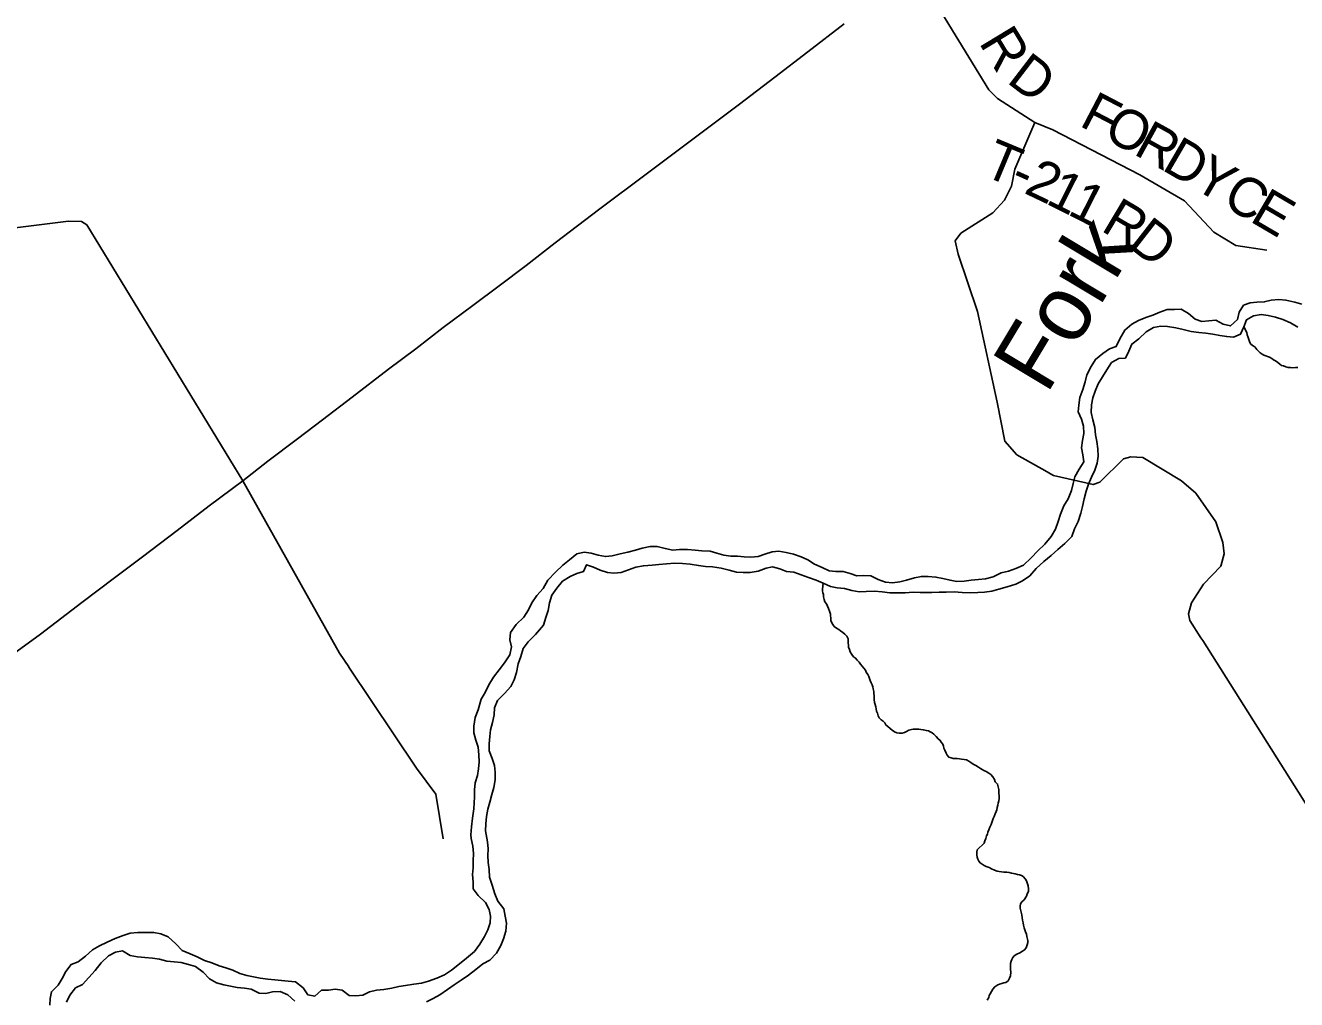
# Model space of a CAD drawing. Extents: x 1310247 to 1664935, y 284496 to 704931.
# Drawn here: x 1530847 to 1540499, y 503277 to 510674 of the extents above; entities that cross this region are included whole.
import ezdxf

# ---------------------------------------------------------------- set-up
doc = ezdxf.new("R2010")
doc.units = 0
for name, color, linetype in [('GM_P_State_Shield', 7, 'Continuous'), ('GM_X_Airport_Text_Class_2', 7, 'Continuous'), ('GM_X_City_Street', 7, 'Continuous'), ('GM_X_County_Subdivision_Text', 7, 'Continuous'), ('GM_X_Minor_River_Text', 7, 'Continuous'), ('GM_X_Township_Subdivision', 7, 'Continuous')]:
    doc.layers.add(name, color=color, linetype=linetype)

msp = doc.modelspace()

# ---------------------------------------------------------------- linework, layer by layer
at = {"layer": 'GM_P_State_Shield'}
msp.add_lwpolyline([(1530701.8, 505860.6), (1530961.7, 506052), (1531276, 506290.9), (1531523.8, 506480.4), (1531735.4, 506638.2), (1531999.3, 506839.6), (1532243.1, 507027.2), (1532497.4, 507214.6), (1532688.4, 507364.7), (1532912.1, 507534.5), (1533103.4, 507678.5), (1533327.1, 507850.3), (1533603.2, 508063.6), (1533812.6, 508217.5), (1534020.2, 508379.4), (1534243.8, 508547.1), (1534445.3, 508697.1), (1534648.8, 508851.1), (1534870.5, 509022.9), (1535208.9, 509281.5), (1535559.5, 509544), (1535926.1, 509818.3), (1536268.6, 510076.9), (1536536.6, 510280.2), (1536788.4, 510473.7), (1537064.5, 510684.9)], dxfattribs=at)
at = {"layer": 'GM_X_City_Street'}
for points in [[(1540538.3, 508557.9), (1540486.5, 508572.7), (1540418.6, 508587.8), (1540364.5, 508592.6), (1540306.3, 508587.5), (1540254, 508574.3), (1540197.9, 508571.2), (1540147.7, 508568), (1540097.3, 508548.8), (1540062.4, 508497.2), (1540051.5, 508441.3), (1539998.7, 508392.1), (1539942.7, 508405), (1539885.1, 508435.9), (1539832.9, 508430.7), (1539780.7, 508425.5), (1539728.9, 508442.4), (1539677.5, 508487.2), (1539621.8, 508518.1), (1539571.7, 508516.9), (1539517.6, 508515.8), (1539461.2, 508496.6), (1539406.7, 508473.4), (1539354.3, 508456.2), (1539299.9, 508433), (1539247.3, 508405.8), (1539196.5, 508360.6), (1539157.4, 508295.1), (1539130.4, 508235.5), (1539078.1, 508218.2), (1539027.4, 508183), (1538972.6, 508137.8), (1538939.7, 508084.3), (1538906.6, 508020.7), (1538893.8, 507966.8)], [(1537838.8, 506371.4), (1537898.9, 506372.5), (1537961, 506367.5), (1538023.1, 506364.6), (1538079.2, 506367.7), (1538129.4, 506370.9), (1538185.6, 506378), (1538238, 506393.2), (1538302.3, 506410.3), (1538366.8, 506431.3), (1538419.3, 506456.5), (1538474, 506495.7), (1538523, 506549), (1538579.9, 506602.2), (1538636.8, 506649.3), (1538687.6, 506694.6), (1538740.4, 506739.8), (1538793.3, 506793), (1538814.3, 506850.8), (1538841.2, 506906.4), (1538860.2, 506970.2), (1538873, 507022.1), (1538885.9, 507077.9), (1538900.9, 507137.8), (1538919.7, 507189.5), (1538942.6, 507243.2), (1538967.5, 507296.9), (1538984.4, 507350.7), (1538993.2, 507402.6), (1538990.1, 507458.8), (1538982.9, 507514.9), (1538973.7, 507565.1), (1538966.6, 507621.3), (1538953.4, 507679.6), (1538940.3, 507735.8), (1538943.2, 507793.9), (1538952, 507845.8), (1538968.9, 507897.6), (1538991.7, 507951.3), (1539024.6, 508004.8), (1539057.5, 508058.4), (1539094.5, 508113.9), (1539149.1, 508145.1), (1539199.2, 508148.3), (1539226.1, 508199.9), (1539249, 508253.6), (1539301.7, 508294.8), (1539356.6, 508346.1), (1539413.3, 508379.2), (1539469.6, 508390.3), (1539519.6, 508387.6), (1539583.6, 508376.6), (1539637.5, 508365.7), (1539699.4, 508350.7), (1539757.4, 508341.8), (1539811.4, 508337), (1539863.4, 508330.1), (1539917.4, 508319.3), (1539969.3, 508310.5), (1540021.4, 508307.7), (1540073.8, 508328.9), (1540098.8, 508384.5), (1540119.6, 508438.3), (1540172.2, 508469.5), (1540230.5, 508478.6), (1540282.5, 508471.8), (1540340.4, 508458.9), (1540396.2, 508440), (1540454, 508415), (1540509.5, 508382.1)], [(1538893.8, 507966.8), (1538876.9, 507909), (1538853.8, 507847.3), (1538845, 507791.4), (1538842.1, 507739.4), (1538865.3, 507685), (1538880.5, 507630.7), (1538883.7, 507574.5), (1538872.8, 507522.6), (1538865.9, 507466.7), (1538875.1, 507412.5), (1538884.3, 507360.3), (1538847.4, 507304.8), (1538816.4, 507247.2), (1538803.6, 507195.3), (1538790.8, 507143.5), (1538763.7, 507079.8), (1538732.8, 507026.3), (1538707.8, 506962.6), (1538688.9, 506906.8), (1538669.9, 506849), (1538637, 506793.5), (1538588, 506736.2), (1538535.1, 506684.9), (1538484.2, 506631.7), (1538425.2, 506574.5), (1538368.7, 506549.4), (1538312.2, 506530.2), (1538255.9, 506517.1), (1538195.3, 506488), (1538137, 506472.9), (1538084.8, 506467.7), (1538028.6, 506460.6), (1537976.3, 506453.4), (1537920.2, 506452.3), (1537868.3, 506461.1), (1537812.3, 506474), (1537760.4, 506484.8), (1537702.4, 506489.7), (1537650.3, 506490.5), (1537598, 506479.3), (1537537.6, 506462.2), (1537487.3, 506449), (1537431.1, 506441.9), (1537379, 506446.7), (1537323.2, 506467.6), (1537265.5, 506494.5), (1537211.5, 506497.4), (1537161.3, 506494.1), (1537109.5, 506511), (1537055.6, 506527.8), (1537001.5, 506526.7), (1536949.5, 506533.5), (1536897.8, 506558.3), (1536840, 506583.2), (1536788.4, 506616.1), (1536736.7, 506638.9), (1536678.9, 506657.8), (1536623, 506670.7), (1536569, 506681.6), (1536516.8, 506676.4), (1536462.4, 506659.2), (1536410.1, 506642), (1536355.9, 506636.9), (1536305.8, 506637.6), (1536253.8, 506644.5), (1536203.7, 506643.2), (1536149.7, 506652.1), (1536097.8, 506666.9), (1536045.9, 506681.7), (1535983.9, 506684.7), (1535931.8, 506689.5), (1535873.8, 506694.4), (1535813.6, 506693.4), (1535763.5, 506690.1), (1535705.6, 506703.1), (1535643.7, 506716), (1535591.6, 506716.9), (1535531.2, 506703.8), (1535478.9, 506690.6), (1535420.5, 506673.5), (1535362.2, 506660.4), (1535301.8, 506645.3), (1535251.7, 506640.1), (1535195.7, 506651), (1535141.9, 506667.8), (1535089.9, 506674.6), (1535033.5, 506661.5), (1534978.7, 506616.3), (1534928, 506575), (1534873.1, 506521.8), (1534814, 506460.7), (1534778.9, 506399.2), (1534730, 506345.9), (1534693.1, 506290.4), (1534666.2, 506236.7), (1534631.2, 506181.2), (1534574.2, 506124), (1534531.2, 506064.6), (1534526.3, 506008.6), (1534537.6, 505956.4)], [(1534357, 504474.6), (1534341.4, 504557.9), (1534342.2, 504611.9), (1534347.1, 504667.9), (1534358, 504721.8), (1534372.9, 504775.6), (1534389.8, 504835.4), (1534402.7, 504887.3), (1534413.6, 504945.2), (1534414.5, 505003.2), (1534409.3, 505053.4), (1534392.1, 505107.7), (1534368.9, 505166.1), (1534369.7, 505218.2), (1534374.6, 505274.2), (1534379.4, 505326.1), (1534394.3, 505382), (1534407.3, 505439.8), (1534410.1, 505491.9), (1534431, 505547.6), (1534483.9, 505600.8), (1534532.8, 505654.1), (1534557.7, 505705.8), (1534576.6, 505761.6), (1534589.6, 505825.5), (1534608.5, 505881.2), (1534627.5, 505943), (1534664.4, 505994.5), (1534719.4, 506049.7), (1534780.6, 506120.8), (1534797.6, 506178.6), (1534816.4, 506232.4), (1534827.3, 506290.3), (1534844.3, 506348.1), (1534881.2, 506401.6), (1534926.1, 506452.9), (1534982.8, 506490.1), (1535033.2, 506511.3), (1535085.6, 506526.5), (1535108.4, 506578.2), (1535160.2, 506559.4), (1535212, 506536.6), (1535265.8, 506519.7), (1535315.9, 506514.9), (1535372, 506520), (1535426.5, 506541.2), (1535480.9, 506560.4), (1535539.2, 506571.5), (1535605.4, 506576.5), (1535655.6, 506579.7), (1535713.8, 506584.8), (1535778, 506591.8), (1535836.1, 506588.9), (1535894.1, 506582), (1535958.1, 506573), (1536010.1, 506566.2), (1536064.1, 506563.3), (1536130.1, 506552.3), (1536190, 506537.3), (1536245.9, 506522.4), (1536297.9, 506519.6), (1536350.1, 506520.8), (1536410.3, 506529.9), (1536470.8, 506553), (1536521.1, 506562.2), (1536574.9, 506547.3), (1536626.8, 506528.5), (1536680.8, 506521.7), (1536738.6, 506502.7), (1536792.4, 506481.9), (1536850.2, 506461), (1536903.9, 506438.1), (1536959.6, 506413.2), (1537011.6, 506404.4), (1537065.6, 506397.5), (1537123.5, 506382.6), (1537177.5, 506373.8), (1537231.6, 506374.9), (1537293.8, 506377.9), (1537353.8, 506373), (1537411.8, 506366.1), (1537469.9, 506365.2), (1537526, 506364.3), (1537588.2, 506369.3), (1537640.3, 506368.5), (1537728.5, 506367.2), (1537784.7, 506370.3), (1537838.8, 506371.4)], [(1534537.6, 505956.4), (1534524.6, 505894.5), (1534485.5, 505833.1), (1534444.6, 505779.7), (1534401.7, 505726.3), (1534366.7, 505666.7), (1534337.7, 505609.1), (1534308.9, 505557.5), (1534285.6, 505477.8), (1534262.6, 505420.1), (1534251.6, 505354.2), (1534252.8, 505302.1), (1534268, 505247.8), (1534285.2, 505193.5), (1534290.3, 505135.3), (1534291.4, 505081.2), (1534286.6, 505029.2), (1534279.8, 504977.3), (1534262.9, 504923.5), (1534256.1, 504869.5), (1534257.2, 504815.5), (1534251.8, 504725.5), (1534242.7, 504655.5), (1534233.6, 504587.6), (1534228.7, 504527.6), (1534232.9, 504499.3)], [(1534232.9, 504499.3), (1534245.5, 504440.8), (1534248.4, 504386.5), (1534247.2, 504330.3), (1534246.1, 504278.1), (1534243, 504226), (1534245.9, 504169.7), (1534246.8, 504117.5), (1534286, 504066.4), (1534341.3, 504013.1), (1534368.4, 503960.3), (1534379.4, 503909.9), (1534376.4, 503859.7), (1534357.1, 503807.9), (1534331.9, 503756.2), (1534296.4, 503696.8), (1534257, 503641.4), (1534197.6, 503590.4), (1534144.3, 503547.3), (1534082.9, 503500.4), (1534029.8, 503465.4), (1533970.9, 503440.5), (1533908, 503417.8), (1533853.4, 503402.8), (1533796.8, 503394), (1533734.2, 503385.3), (1533683.7, 503376.3), (1533629, 503363.4), (1533568.4, 503352.6), (1533511.9, 503347.7), (1533459.3, 503334.8), (1533408.5, 503311.8), (1533356, 503306.8), (1533305.7, 503307.9), (1533252.2, 503349.2), (1533200, 503356.3), (1533147.5, 503349.3), (1533095.1, 503348.4), (1533043.9, 503303.3), (1532991.7, 503312.5), (1532956.5, 503365.4), (1532899.1, 503412.8), (1532842.8, 503416), (1532790.6, 503423.1), (1532740.4, 503426.1), (1532688.1, 503433.2), (1532629.9, 503438.5), (1532579.8, 503449.6), (1532529.6, 503458.7), (1532475.6, 503475.8), (1532421.7, 503501.1), (1532369.8, 503518.2), (1532317.7, 503533.4), (1532261.8, 503556.6), (1532207.8, 503573.8), (1532150, 503601.1), (1532098.1, 503624.3), (1532038.3, 503649.6), (1531989, 503700.9), (1531931.7, 503752.3), (1531875.8, 503775.5), (1531821.6, 503786.7), (1531759.2, 503786), (1531700.8, 503787.2), (1531642.3, 503782.4), (1531589.6, 503763.5), (1531528.7, 503740.6), (1531467.7, 503711.8), (1531410.7, 503684.9), (1531357.7, 503653.8), (1531302.4, 503606.8), (1531247.1, 503563.8), (1531194.3, 503542.8), (1531152.9, 503489.5), (1531125.7, 503437.8), (1531096.4, 503386.2), (1531045.1, 503337.1), (1531033.9, 503285.1), (1531032.9, 503235)], [(1533892.7, 503259.5), (1533943.5, 503284.5), (1533994.5, 503313.5), (1534051.7, 503354.5), (1534102.8, 503389.6), (1534155.8, 503424.6), (1534211, 503461.6), (1534266.3, 503504.6), (1534321.6, 503549.7), (1534372.5, 503576.7), (1534423.9, 503629.8), (1534457.3, 503687.4), (1534478.5, 503739.1), (1534495.9, 503797), (1534499.1, 503857.2), (1534490.2, 503909.6), (1534479.2, 503966), (1534434.2, 504025.2), (1534411.1, 504079.9), (1534392.4, 504146.5), (1534371.5, 504207.2), (1534368.7, 504265.5), (1534361.7, 504317.8), (1534358.8, 504370.1), (1534359.9, 504422.3), (1534357, 504474.6)], [(1531158.2, 503258.5), (1531185.4, 503310.1), (1531226.9, 503365.4), (1531279.8, 503392.5), (1531329.2, 503443.6), (1531376.7, 503498.8), (1531422.2, 503556.1), (1531477.6, 503609.2), (1531530.5, 503636.2), (1531585.1, 503647.1), (1531642.8, 503611.7), (1531698.9, 503600.5), (1531753.2, 503595.4), (1531811.5, 503592.1), (1531865.7, 503585), (1531921.8, 503569.8), (1531976, 503562.6), (1532030.3, 503557.5), (1532084.3, 503542.3), (1532138.4, 503527.1), (1532195.9, 503485.7), (1532245.2, 503434.5), (1532298.9, 503403.2), (1532353, 503390.1), (1532403.1, 503379), (1532455.3, 503369.8), (1532509.5, 503362.7), (1532561.7, 503355.6), (1532621.5, 503326.2), (1532671.8, 503323.2), (1532724.4, 503336.1), (1532780.8, 503338.9), (1532840.7, 503313.6), (1532892, 503264.3)]]:
    msp.add_lwpolyline(points, dxfattribs=at)
at = {"layer": 'GM_X_County_Subdivision_Text'}
for points in [[(1537603.2, 511101), (1538162.7, 510184.7), (1538229.5, 510117.9), (1538298.5, 510072.7), (1538512.2, 509936.3), (1538358.8, 509581.4), (1538335.1, 509454.3), (1538282.5, 509347.6), (1538192.5, 509251.1), (1537951.1, 509095.4), (1537907.9, 509038.1), (1537929.9, 508935.6), (1538075.8, 508502.1), (1538224.7, 507814.2), (1538285.1, 507516.6), (1538375.2, 507412.7), (1538604.3, 507283.7), (1538630.9, 507268.7)], [(1540274.2, 508967.4), (1540037.2, 509001.8), (1539870.3, 509103.6), (1539648.6, 509342.1), (1539309.8, 509538.7), (1538647.3, 509879.7), (1538512.2, 509936.3)], [(1526573.9, 509112.3), (1526714.4, 509127.2), (1527250.1, 509115.3), (1527455.1, 509108.6), (1527703.4, 509075.3), (1528154.9, 508952), (1528628.2, 508887), (1528826.5, 508890.3), (1529296.4, 508957), (1530119.6, 509057), (1531173.7, 509187.6), (1531273.4, 509184.4), (1531314.1, 509158.7), (1532497.4, 507214.6)], [(1538630.9, 507268.7), (1538654.7, 507255.3), (1538953.8, 507187.5), (1539006.3, 507206.6), (1539184.6, 507381.6), (1539239.7, 507398.9), (1539332.6, 507392.6), (1539625.7, 507214.6), (1539734.4, 507121.6), (1539887.2, 506904.2), (1539939.1, 506746.7), (1539950.2, 506661.6), (1539923.4, 506567.1), (1539792.6, 506430.6), (1539701.3, 506288.3), (1539679.2, 506204.8), (1539688.7, 506155.9), (1539773.4, 506023.4)], [(1532497.4, 507214.6), (1533231.6, 505908.3), (1533301.8, 505803.4)], [(1539773.4, 506023.4), (1539786.4, 506003.1), (1540794.6, 504407.3), (1541158.7, 503827.1)], [(1533301.8, 505803.4), (1533303.8, 505800.3), (1533815.6, 505035.4), (1533963.3, 504837.2), (1534019.6, 504496.6)]]:
    msp.add_lwpolyline(points, dxfattribs=at)
at = {"layer": 'GM_X_Minor_River_Text'}
for points in [[(1540098.8, 508384.5), (1540121.7, 508341.9), (1540125.3, 508323.8), (1540132.9, 508303.6), (1540136.6, 508289.4), (1540142.3, 508273.3), (1540150, 508257), (1540165.8, 508242.7), (1540181.6, 508232.4), (1540197.3, 508214), (1540209.1, 508199.7), (1540222.9, 508187.4), (1540236.8, 508177.1), (1540250.7, 508168.8), (1540264.7, 508164.6), (1540278.7, 508160.3), (1540294.6, 508154), (1540310.5, 508145.6), (1540324.4, 508135.3), (1540340.3, 508127), (1540356.1, 508114.7), (1540372, 508102.3), (1540385.8, 508092), (1540399.8, 508087.8), (1540417.8, 508081.4), (1540435.8, 508077.1), (1540453.9, 508076.7), (1540472, 508074.4), (1540490.1, 508076.1), (1540508.3, 508075.7)], [(1536903.9, 506438.1), (1536899.1, 506394.3), (1536900.8, 506380.2), (1536902.5, 506366.2), (1536906.2, 506352), (1536907.8, 506333.9), (1536913.4, 506315.8), (1536917, 506297.6), (1536928.8, 506281.3), (1536938.4, 506265.1), (1536946.1, 506246.9), (1536953.7, 506226.6), (1536961.2, 506204.4), (1536960.9, 506190.3), (1536962.6, 506176.2), (1536962.2, 506156.2), (1536969.8, 506138), (1536977.5, 506123.8), (1536989.3, 506109.5), (1537005.1, 506097.1), (1537023, 506086.8), (1537036.9, 506076.5), (1537052.7, 506064.1), (1537068.5, 506051.8), (1537084.3, 506037.4), (1537093.9, 506017.2), (1537095.6, 506003.1), (1537095.2, 505985), (1537096.8, 505966.9), (1537096.5, 505952.8), (1537104.1, 505934.6), (1537109.8, 505918.5), (1537123.4, 505896.1), (1537135.1, 505879.8), (1537151, 505869.5), (1537162.7, 505855.2), (1537178.4, 505838.8), (1537188.2, 505824.6), (1537201.9, 505808.3), (1537213.7, 505794), (1537225.4, 505777.7), (1537231.1, 505763.6), (1537242.8, 505745.3), (1537250.5, 505731.1), (1537256.2, 505714.9), (1537261.9, 505700.7), (1537269.5, 505682.5), (1537277.2, 505666.3), (1537280.9, 505652.2), (1537284.6, 505636), (1537288.2, 505615.9), (1537289.9, 505601.8), (1537291.5, 505583.7), (1537291.1, 505569.6), (1537292.8, 505555.5), (1537294.4, 505533.4), (1537300, 505517.2), (1537305.7, 505501.1), (1537307.4, 505485), (1537308.9, 505466.9), (1537316.6, 505450.6), (1537322.3, 505432.5), (1537330, 505416.3), (1537345.7, 505401.9), (1537359.6, 505391.6), (1537373.4, 505377.3), (1537381.1, 505363.1), (1537394.9, 505350.8), (1537412.7, 505334.4), (1537428.5, 505322.1), (1537446.3, 505309.7), (1537464.2, 505301.3), (1537482.3, 505299), (1537504.5, 505300.6), (1537522.7, 505304.3), (1537537, 505312), (1537555.3, 505321.7), (1537575.6, 505327.4), (1537589.7, 505331.1), (1537611.9, 505330.8), (1537632, 505330.4), (1537646, 505328.1), (1537664.1, 505325.8), (1537688.1, 505319.3), (1537704.2, 505317), (1537718.1, 505310.7), (1537732, 505302.4), (1537745.9, 505292.1), (1537761.6, 505273.8), (1537777.3, 505257.4), (1537793.1, 505245.1), (1537800.8, 505230.9), (1537812.6, 505216.6), (1537818.3, 505202.4), (1537822, 505186.3), (1537829.7, 505172.1), (1537839.2, 505147.8), (1537847, 505133.6)], [(1537847, 505133.6), (1537858.7, 505117.3), (1537876.7, 505113), (1537892.7, 505108.7), (1537906.8, 505108.4), (1537920.9, 505108.1), (1537938.9, 505105.8), (1537955, 505103.5), (1537975.1, 505101.1), (1537993.1, 505096.8), (1538011, 505088.4), (1538024.8, 505076.1), (1538042.7, 505065.7), (1538062.6, 505053.3), (1538084.4, 505040.9), (1538098.3, 505030.6), (1538124.1, 505016), (1538142.1, 505009.7), (1538162, 504997.3), (1538177.8, 504984.9), (1538193.5, 504968.6), (1538205.1, 504948.3), (1538210.8, 504930.1), (1538228.5, 504913.7), (1538234.1, 504893.5), (1538237.7, 504873.4), (1538237.3, 504859.3), (1538239, 504841.2), (1538240.6, 504823.1), (1538240.1, 504805), (1538237.7, 504787), (1538233.3, 504769), (1538230.9, 504753), (1538226.5, 504735), (1538222.1, 504719), (1538217.8, 504705), (1538211.3, 504687), (1538202.8, 504667.1), (1538196.4, 504651.1), (1538190.1, 504637.2), (1538185.7, 504621.2), (1538179.3, 504607.3), (1538170.8, 504585.3), (1538162.3, 504565.4), (1538155.8, 504547.4), (1538151.5, 504533.5), (1538145.1, 504519.5), (1538138.6, 504499.5), (1538132.2, 504483.6), (1538127.8, 504465.6)], [(1538431.1, 504035.7), (1538447.8, 504061.4), (1538454.3, 504079.3), (1538462.7, 504097.1), (1538463.3, 504117.2), (1538461.8, 504141.3), (1538454.4, 504163.5), (1538448.7, 504177.7), (1538441, 504192), (1538423.4, 504210.4), (1538409.5, 504218.8), (1538395.6, 504225.1), (1538379.6, 504227.5), (1538363.7, 504231.9), (1538349.7, 504234.3), (1538333.7, 504236.7), (1538317.7, 504241.1), (1538299.7, 504243.5), (1538277.6, 504244), (1538259.6, 504246.5), (1538241.6, 504248.9), (1538225.6, 504253.3), (1538205.7, 504259.8), (1538183.8, 504270.4), (1538164, 504278.9), (1538142.1, 504287.4), (1538126.2, 504295.8), (1538112.4, 504304.2), (1538096.6, 504314.6), (1538086.9, 504328.9), (1538079.2, 504343.1), (1538073.6, 504359.3), (1538072, 504377.4), (1538070.5, 504395.5), (1538072.9, 504413.5), (1538127.8, 504465.6)], [(1538148.8, 503272.1), (1538161.4, 503293.9), (1538165.7, 503307.8), (1538172.1, 503321.7), (1538182.6, 503337.5), (1538193.1, 503357.3), (1538207.6, 503375), (1538230, 503388.5), (1538244.3, 503394.2), (1538262.5, 503399.8), (1538276.6, 503403.4), (1538290.8, 503407.1), (1538309.2, 503420.7), (1538319.7, 503438.5), (1538326.2, 503458.4), (1538328.9, 503484.4), (1538327.5, 503508.5), (1538326, 503530.6), (1538326.5, 503550.7), (1538331, 503568.6), (1538337.4, 503582.5), (1538345.7, 503596.4), (1538356.1, 503610.2), (1538374.5, 503621.8), (1538398.9, 503633.2), (1538419.3, 503644.8), (1538433.6, 503654.4), (1538446, 503670.2), (1538454.6, 503692.1), (1538459.1, 503710), (1538459.5, 503726), (1538452.2, 503756.3), (1538448.6, 503774.5), (1538441.1, 503792.7), (1538431.8, 503823), (1538426.2, 503841.2), (1538422.6, 503859.3), (1538419.1, 503879.5), (1538415.6, 503899.6), (1538412.2, 503921.8), (1538406.8, 503950), (1538401.4, 503972.2), (1538399.7, 503986.3), (1538402.2, 504004.3), (1538412.6, 504018.1), (1538431.1, 504035.7)]]:
    msp.add_lwpolyline(points, dxfattribs=at)

# ---------------------------------------------------------------- texts
at = {"layer": 'GM_X_Airport_Text_Class_2'}
msp.add_text('Fork', height=499.99, rotation=58.99059, dxfattribs=at).set_placement((1538601.1, 507864.2))
at = {"layer": 'GM_X_Township_Subdivision'}
for s, rotation, p in [('R', 301.22883, (1538082.5, 510544.9)), ('D', 322.50456, (1538289.6, 510245.7)), ('F', 332.47869, (1538841.1, 509915.6)), ('O', 332.31408, (1539020.3, 509822.2)), ('R', 331.0849, (1539252.6, 509700.4)), ('T', 337.35179, (1538104.4, 509540.6)), ('D', 329.80781, (1539466.8, 509582.1)), ('2', 334.52883, (1538420.2, 509405.1)), ('Y', 329.61351, (1539694.7, 509449.5)), ('-', 335.71175, (1538309.4, 509455.1)), ('1', 333.41168, (1538585.7, 509326.3)), ('1', 333.07188, (1538750.5, 509243.8)), ('C', 329.61124, (1539922.5, 509315.9)), ('R', 329.19488, (1539004.8, 509120)), ('E', 329.6127, (1540135, 509191.3)), ('D', 322.05761, (1539208.3, 508999.4))]:
    msp.add_text(s, height=300, rotation=rotation, dxfattribs=at).set_placement(p)

doc.saveas('drawing.dxf')
